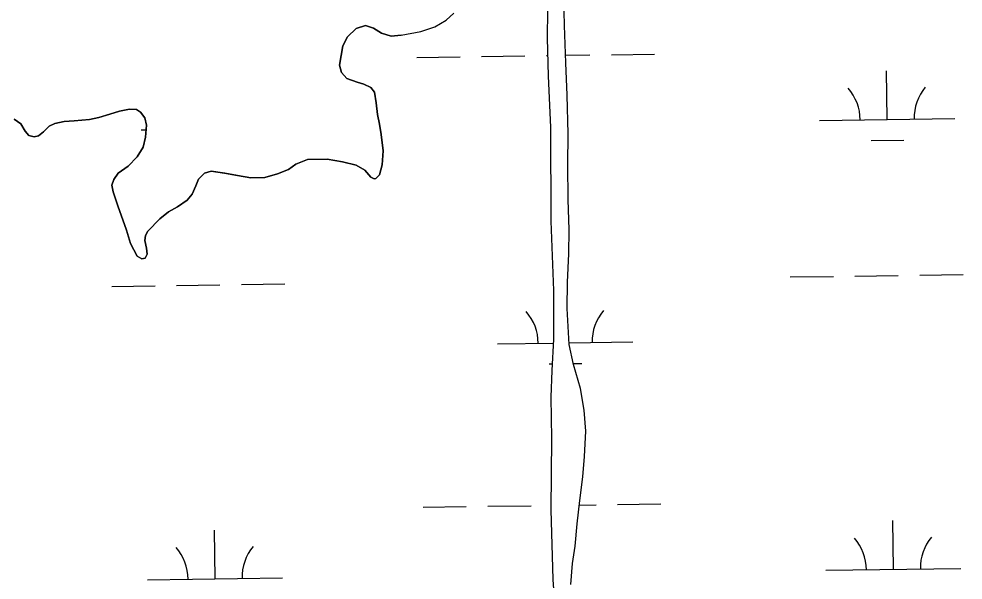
# Model space of a CAD drawing. Extents: x 3767014 to 3805179, y 361544 to 387384.
# Drawn here: x 3782063 to 3782762, y 368500 to 368915 of the extents above; entities that cross this region are included whole.
import ezdxf

# ---------------------------------------------------------------- set-up
doc = ezdxf.new("R2010")
doc.units = 0
doc.layers.add('V-TOPO-SHOR', color=7, linetype='Continuous')
doc.layers.add('V-WETL-SWMP', color=7, linetype='Continuous')

msp = doc.modelspace()

# ---------------------------------------------------------------- linework, layer by layer
at = {"layer": 'V-TOPO-SHOR'}
for points in [[(3782469.05, 368807.03), (3782469.367, 368829.91), (3782468.464, 368858.549), (3782467.481, 368882.476), (3782466.508, 368909.937), (3782465.992, 368930.831)], [(3782453.954, 368921.406), (3782453.782, 368900.592), (3782454.47, 368872.731), (3782456.201, 368834.491), (3782456.434, 368765.392), (3782458.587, 368714.009), (3782458.394, 368678.077), (3782457.198, 368654.982), (3782456.414, 368635.034), (3782456.971, 368604.521), (3782456.504, 368551.896), (3782458.071, 368500.401), (3782458.822, 368489.817)], [(3782345.85, 368902.737), (3782360.311, 368905.448), (3782370.629, 368908.942), (3782379.145, 368913.964), (3782384.611, 368919.203)], [(3782345.85, 368902.737), (3782338.465, 368902.165), (3782331.211, 368904.226), (3782325.274, 368908.07), (3782319.388, 368909.872), (3782312.429, 368907.851), (3782306.156, 368901.659), (3782302.523, 368895.046), (3782300.149, 368880.774), (3782301.55, 368875.259), (3782305.656, 368870.688), (3782313.316, 368868.054), (3782318.217, 368866.714), (3782323.341, 368864.212), (3782326.157, 368860.583), (3782327.322, 368852.725), (3782328.217, 368844.082), (3782329.659, 368837.01), (3782331.013, 368829.449), (3782332.387, 368817.216), (3782331.762, 368806.98), (3782329.802, 368799.63), (3782327.144, 368796.935), (3782325.69, 368796.706), (3782323.23, 368797.715), (3782318.911, 368803.061)], [(3782318.911, 368803.061), (3782312.497, 368806.602), (3782302.308, 368809.174), (3782290.964, 368811.228), (3782276.464, 368810.97), (3782267.887, 368807.349), (3782262.433, 368803.515), (3782254.338, 368800.2), (3782244.863, 368797.533), (3782234.644, 368797.377), (3782224.769, 368799.079), (3782215.19, 368800.693), (3782205.319, 368802.202), (3782200.293, 368800.716), (3782195.92, 368796.421), (3782193.803, 368791.5), (3782191.132, 368785.3), (3782187.542, 368780.832), (3782180.364, 368775.884), (3782173.64, 368772.214), (3782167.146, 368767.087), (3782158.321, 368757.814), (3782156.646, 368754.658), (3782156.054, 368751.041), (3782157.361, 368745.428), (3782157.862, 368740.865), (3782156.474, 368738.006), (3782153.957, 368737.457), (3782150.5, 368739.417), (3782145.597, 368748.739), (3782142.529, 368758.691), (3782136.24, 368776.742), (3782132.58, 368786.969), (3782131.779, 368791.817), (3782133.133, 368796.136), (3782136.52, 368800.892), (3782143.889, 368806.038), (3782150.535, 368812.922), (3782154.835, 368820.135), (3782156.505, 368827.381), (3782157.354, 368836.359), (3782156.152, 368841.682), (3782152.837, 368845.884), (3782149.963, 368847.859), (3782144.892, 368848.219), (3782137.436, 368846.574), (3782130.19, 368844.35), (3782122.17, 368841.913), (3782115.295, 368840.381), (3782103.732, 368839.513), (3782096.441, 368839.04), (3782089.469, 368837.504), (3782085.234, 368835.55), (3782081.148, 368831.456), (3782077.429, 368828.347), (3782074.136, 368827.585), (3782070.216, 368828.656), (3782067.705, 368831.806), (3782064.455, 368837.276), (3782059.405, 368840.754)], [(3782471.221, 368496.602), (3782472.599, 368512.243), (3782474.442, 368525.051), (3782476.097, 368541.58), (3782478.028, 368558.71), (3782480.146, 368576.333), (3782481.448, 368591.187), (3782482.356, 368610.055), (3782481.188, 368625.536), (3782478.438, 368641.566), (3782473.383, 368659.406), (3782470.078, 368674.047), (3782468.536, 368700.71), (3782468.841, 368720.151), (3782469.695, 368741.18), (3782470.041, 368758.955), (3782469.388, 368781.417), (3782469.05, 368807.03)]]:
    msp.add_lwpolyline(points, dxfattribs=at)
at = {"layer": 'V-WETL-SWMP'}
for p, q in [((3782357.326, 368886.41), (3782389.323, 368886.854)), ((3782405.321, 368887.077), (3782437.318, 368887.521)), ((3782453.317, 368887.743), (3782454.099, 368887.754)), ((3782467.288, 368887.937), (3782485.314, 368888.188)), ((3782501.312, 368888.41), (3782533.309, 368888.855)), ((3782705.313, 368840.497), (3782704.813, 368876.494)), ((3782655.318, 368839.803), (3782755.308, 368841.192)), ((3782153.459, 368832.831), (3782157.026, 368832.881)), ((3782693.529, 368824.901), (3782717.526, 368825.234)), ((3782681.511, 368724.723), (3782713.508, 368725.168)), ((3782729.506, 368725.39), (3782761.503, 368725.834)), ((3782179.652, 368717.752), (3782211.648, 368718.196)), ((3782227.647, 368718.419), (3782259.644, 368718.863)), ((3782633.516, 368724.057), (3782665.513, 368724.501)), ((3782131.656, 368717.085), (3782163.653, 368717.53)), ((3782470.002, 368675.351), (3782517.108, 368676.005)), ((3782417.118, 368674.616), (3782458.244, 368675.187)), ((3782455.328, 368659.714), (3782457.445, 368659.744)), ((3782473.257, 368659.963), (3782479.326, 368660.048)), ((3782361.947, 368553.767), (3782393.944, 368554.212)), ((3782409.942, 368554.434), (3782441.939, 368554.878)), ((3782477.653, 368555.374), (3782489.934, 368555.545)), ((3782505.933, 368555.767), (3782537.93, 368556.212)), ((3782709.934, 368507.854), (3782709.434, 368543.851)), ((3782208.075, 368500.883), (3782207.574, 368536.879)), ((3782659.939, 368507.16), (3782759.929, 368508.549)), ((3782158.079, 368500.188), (3782258.07, 368501.577))]:
    msp.add_line(p, q, dxfattribs=at)
for points in [[(3782471.22, 368496.602), (3782472.6, 368512.243), (3782474.443, 368525.05), (3782476.096, 368541.581), (3782478.029, 368558.709), (3782480.146, 368576.332), (3782481.448, 368591.186), (3782482.356, 368610.056), (3782481.189, 368625.536), (3782478.437, 368641.566), (3782473.383, 368659.405), (3782470.077, 368674.047), (3782468.535, 368700.709), (3782468.84, 368720.152), (3782469.695, 368741.18), (3782470.041, 368758.955), (3782469.388, 368781.418), (3782469.05, 368807.029), (3782469.368, 368829.909), (3782468.465, 368858.549), (3782467.481, 368882.476), (3782466.509, 368909.937), (3782465.993, 368930.832)], [(3782453.955, 368921.406), (3782453.782, 368900.592), (3782454.47, 368872.731), (3782456.2, 368834.491), (3782456.434, 368765.392), (3782458.586, 368714.009), (3782458.394, 368678.078), (3782457.198, 368654.981), (3782456.414, 368635.035), (3782456.971, 368604.521), (3782456.504, 368551.895), (3782458.07, 368500.4), (3782458.823, 368489.817)], [(3782327.143, 368796.935), (3782329.803, 368799.63), (3782331.763, 368806.98), (3782332.386, 368817.217), (3782331.013, 368829.45), (3782329.658, 368837.011), (3782328.218, 368844.082), (3782327.323, 368852.725), (3782326.156, 368860.582), (3782323.34, 368864.212), (3782318.216, 368866.714), (3782313.315, 368868.053), (3782305.656, 368870.687), (3782301.551, 368875.259), (3782300.15, 368880.774), (3782302.523, 368895.046), (3782306.157, 368901.659), (3782312.429, 368907.85), (3782319.389, 368909.871), (3782325.275, 368908.07), (3782331.211, 368904.225), (3782338.466, 368902.165), (3782345.851, 368902.736), (3782360.312, 368905.449), (3782370.63, 368908.943), (3782379.145, 368913.963), (3782384.61, 368919.203)], [(3782059.404, 368840.753), (3782064.455, 368837.276), (3782067.705, 368831.807), (3782070.217, 368828.656), (3782074.137, 368827.585), (3782077.429, 368828.348), (3782081.149, 368831.457), (3782085.234, 368835.55), (3782089.469, 368837.504), (3782096.441, 368839.039), (3782103.731, 368839.512), (3782115.295, 368840.381), (3782122.169, 368841.914), (3782130.19, 368844.351), (3782137.436, 368846.575), (3782144.892, 368848.219), (3782149.964, 368847.858), (3782152.836, 368845.884), (3782156.152, 368841.682), (3782157.355, 368836.358), (3782156.505, 368827.38), (3782154.835, 368820.134), (3782150.534, 368812.921), (3782143.889, 368806.039), (3782136.52, 368800.892), (3782133.133, 368796.136), (3782131.779, 368791.818), (3782132.58, 368786.97), (3782136.24, 368776.741), (3782142.528, 368758.691), (3782145.597, 368748.739), (3782150.5, 368739.417), (3782153.956, 368737.457), (3782156.474, 368738.006), (3782157.863, 368740.864), (3782157.361, 368745.427), (3782156.054, 368751.042), (3782156.646, 368754.659), (3782158.321, 368757.815), (3782167.146, 368767.087), (3782173.64, 368772.213), (3782180.364, 368775.884), (3782187.543, 368780.831), (3782191.132, 368785.301), (3782193.803, 368791.5), (3782195.92, 368796.421), (3782200.293, 368800.715), (3782205.318, 368802.202), (3782215.189, 368800.693), (3782224.769, 368799.08), (3782234.644, 368797.377), (3782244.863, 368797.532), (3782254.338, 368800.2), (3782262.434, 368803.515), (3782267.888, 368807.349), (3782276.464, 368810.969), (3782290.963, 368811.229), (3782302.307, 368809.173), (3782312.496, 368806.601), (3782318.911, 368803.06), (3782323.23, 368797.715), (3782325.689, 368796.705), (3782327.143, 368796.935)]]:
    msp.add_lwpolyline(points, dxfattribs=at)
for centre, start, end in [((3782760.544, 368841.739), 140.024034, 181.567693), ((3782650.069, 368840.204), 0.024037, 41.567696), ((3782411.869, 368675.018), 0.024037, 41.567696), ((3782522.344, 368676.553), 140.024034, 181.567693), ((3782654.69, 368507.562), 0.024037, 41.567696), ((3782765.165, 368509.096), 140.024034, 181.567693), ((3782152.83, 368500.59), 0.024037, 41.567696), ((3782263.306, 368502.125), 140.024034, 181.567693)]:
    msp.add_arc(centre, 35.246, start, end, dxfattribs=at)

doc.saveas('drawing.dxf')
